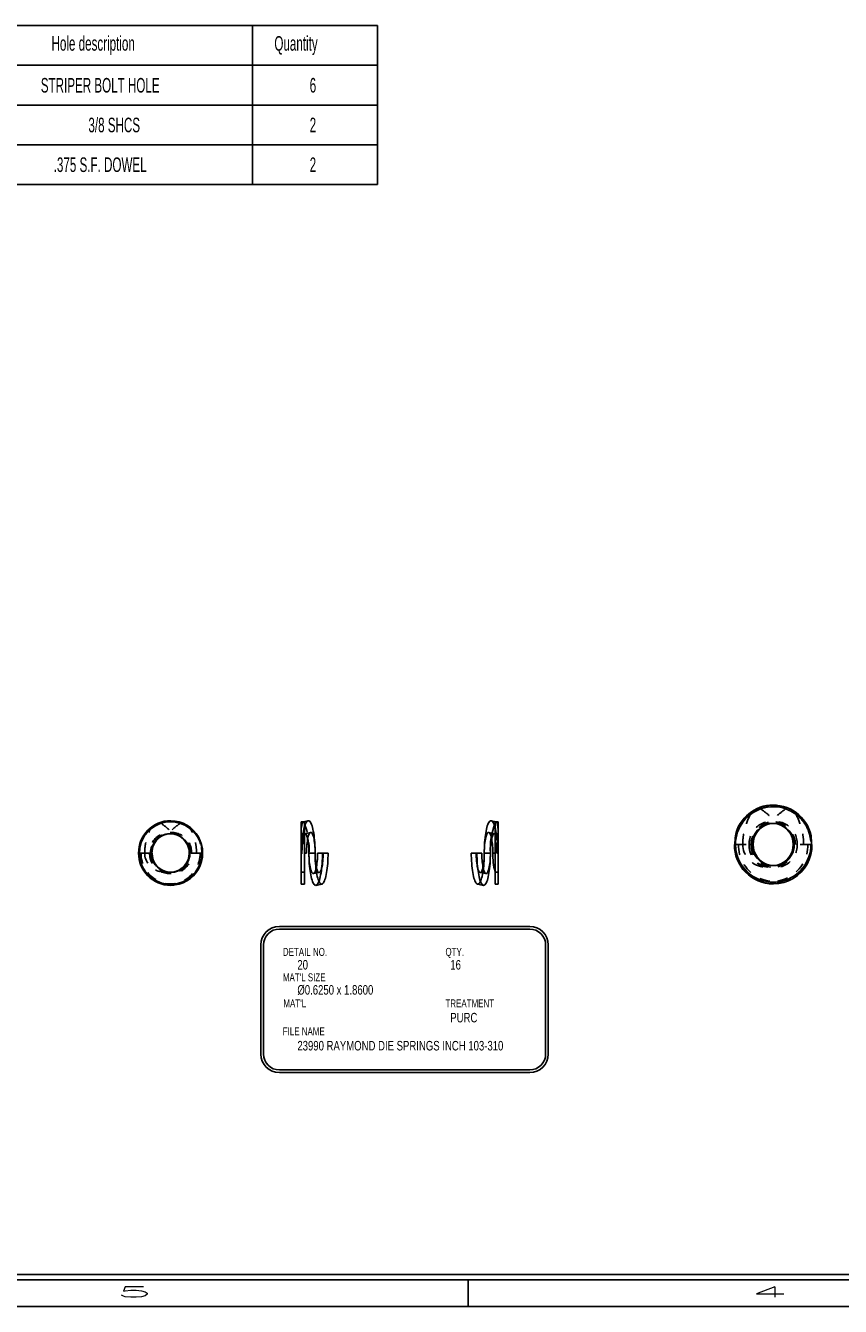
# Model space of a CAD drawing. Header units: inches. Extents: x 220 to 877, y 4 to 174.
# Tile 394 of 656: x 457 to 464, y 88 to 100. Entities that reach past the tile are written whole.
import ezdxf

# ---------------------------------------------------------------- set-up
doc = ezdxf.new("R2010")
doc.units = ezdxf.units.IN
doc.header["$LTSCALE"] = 0.5
doc.header["$MEASUREMENT"] = 0
doc.linetypes.add('HIDDEN', pattern=[0.225, 0.15, -0.075])
for name, color, linetype in [('SID-M-D', 42, 'Continuous'), ('SID-M-H', 4, 'HIDDEN'), ('SID-M-S', 105, 'Continuous')]:
    doc.layers.add(name, color=color, linetype=linetype)
doc.styles.add('R', font='ROMAND.SHX')
doc.styles.add('SLDTEXTSTYLE0', font='TXT', dxfattribs={"width": 0.595745})

# ---------------------------------------------------------------- blocks, each defined once
blk = doc.blocks.new('*U9')
at = {"layer": 'SID-M-S'}
for p, q in [((-34, -0.25), (0, -0.25)), ((-34, -0.3), (0, -0.3)), ((-23, -0.3), (-23, -0.55)), ((-34, -0.55), (0, -0.55))]:
    blk.add_line(p, q, dxfattribs=at)
at = {"layer": 'SID-M-D', "style": 'R', "width": 4}
for s, p in [('5', (-26.327, -0.464)), ('4', (-20.327, -0.464))]:
    blk.add_text(s, height=0.1, dxfattribs=at).set_placement(p)

msp = doc.modelspace()

# ---------------------------------------------------------------- linework, layer by layer
at = {"layer": 'SID-M-D', "color": 0}
for p, q in [((452.51416, 99.84614), (459.99447, 99.84614)), ((458.81337, 99.84614), (458.81337, 98.34614)), ((459.99447, 99.84614), (459.99447, 98.34614)), ((452.51416, 99.47114), (459.99447, 99.47114)), ((452.51416, 99.09614), (459.99447, 99.09614)), ((452.51416, 98.72114), (459.99447, 98.72114)), ((452.51416, 98.34614), (459.99447, 98.34614))]:
    msp.add_line(p, q, dxfattribs=at)
at = {"layer": 'SID-M-D'}
for p, q in [((459.06674, 91.33959), (461.43273, 91.33959)), ((459.06674, 91.31459), (461.43273, 91.31459)), ((458.89174, 91.16459), (458.89174, 90.13406)), ((458.91674, 91.16459), (458.91674, 90.13406)), ((461.58273, 91.16459), (461.58273, 90.13406)), ((461.60773, 91.16459), (461.60773, 90.13406)), ((459.06674, 89.98406), (461.43273, 89.98406)), ((459.06674, 89.95906), (461.43273, 89.95906))]:
    msp.add_line(p, q, dxfattribs=at)
for centre, radius, start, end in [((459.06674, 91.16459), 0.175, 90, 180), ((459.06674, 91.16459), 0.15, 90, 180), ((461.43273, 91.16459), 0.175, 0, 90), ((461.43273, 91.16459), 0.15, 0, 90), ((459.06674, 90.13406), 0.175, 180, 270), ((459.06674, 90.13406), 0.15, 180, 270), ((461.43273, 90.13406), 0.15, 270, 0), ((461.43273, 90.13406), 0.175, 270, 0)]:
    msp.add_arc(centre, radius, start, end, dxfattribs=at)
at = {"layer": 'SID-M-H'}
for p, q in [((459.2928, 92.32811), (459.29243, 92.32811)), ((461.07145, 92.33725), (461.06909, 92.33798)), ((461.07668, 92.33413), (461.07145, 92.33725)), ((461.08183, 92.32895), (461.07668, 92.33413)), ((461.08687, 92.32174), (461.08183, 92.32895)), ((461.09178, 92.31257), (461.08687, 92.32174)), ((461.09651, 92.30148), (461.09178, 92.31257)), ((461.10103, 92.28855), (461.09651, 92.30148)), ((461.10531, 92.27388), (461.10103, 92.28855)), ((461.11469, 92.32803), (461.11432, 92.32811)), ((458.23239, 92.2558), (458.221, 92.26519)), ((459.30246, 92.21502), (459.27338, 92.21502)), ((459.30246, 92.21363), (459.30653, 92.21543)), ((459.36177, 92.22748), (459.30625, 92.21537)), ((459.30653, 92.21543), (459.31061, 92.21512)), ((459.31061, 92.21512), (459.31466, 92.21273)), ((459.31466, 92.21273), (459.31864, 92.20826)), ((459.31864, 92.20826), (459.3225, 92.20178)), ((459.3225, 92.20178), (459.32618, 92.19335)), ((459.32618, 92.19335), (459.32966, 92.18308)), ((459.32966, 92.18308), (459.33289, 92.17108)), ((459.33289, 92.17108), (459.33401, 92.16626)), ((461.01294, 92.1632), (461.01027, 92.14735)), ((461.01595, 92.17763), (461.01294, 92.1632)), ((461.01926, 92.19047), (461.01595, 92.17763)), ((461.02282, 92.20158), (461.01926, 92.19047)), ((461.02661, 92.21084), (461.02282, 92.20158)), ((461.03058, 92.21815), (461.02661, 92.21084)), ((461.03469, 92.22343), (461.03058, 92.21815)), ((461.03889, 92.22662), (461.03469, 92.22343)), ((461.04314, 92.22769), (461.03889, 92.22662)), ((461.04738, 92.22662), (461.04314, 92.22769)), ((461.1005, 92.21537), (461.04498, 92.22748)), ((461.05158, 92.22343), (461.04738, 92.22662)), ((461.05569, 92.21815), (461.05158, 92.22343)), ((461.05966, 92.21084), (461.05569, 92.21815)), ((461.06345, 92.20158), (461.05966, 92.21084)), ((461.06702, 92.19047), (461.06345, 92.20158)), ((461.07032, 92.17763), (461.06702, 92.19047)), ((461.07274, 92.16626), (461.07032, 92.17763)), ((461.13338, 92.21502), (461.10429, 92.21502)), ((461.10933, 92.25756), (461.10531, 92.27388)), ((461.11305, 92.23971), (461.10933, 92.25756)), ((461.11645, 92.22044), (461.11305, 92.23971)), ((461.11951, 92.19989), (461.11645, 92.22044)), ((461.12221, 92.1782), (461.11951, 92.19989)), ((461.12452, 92.15552), (461.12221, 92.1782)), ((461.00273, 92.05317), (461.00251, 92.0328)), ((461.0034, 92.07332), (461.00273, 92.05317)), ((461.0045, 92.09302), (461.0034, 92.07332)), ((461.00602, 92.11207), (461.0045, 92.09302)), ((461.00795, 92.13024), (461.00602, 92.11207)), ((461.01027, 92.14735), (461.00795, 92.13024)), ((461.12643, 92.132), (461.12452, 92.15552)), ((461.12793, 92.1078), (461.12643, 92.132)), ((461.12901, 92.08308), (461.12793, 92.1078)), ((461.12966, 92.05803), (461.12901, 92.08308)), ((461.12988, 92.0328), (461.12966, 92.05803)), ((463.37647, 92.11354), (463.53397, 92.11354)), ((464.08897, 92.11354), (463.93147, 92.11354)), ((464.08897, 92.11354), (464.08894, 92.1185)), ((457.74348, 92.0328), (457.85657, 92.0328)), ((458.3341, 92.0328), (458.221, 92.0328)), ((458.3341, 92.0328), (458.33408, 92.03594)), ((459.28543, 92.0328), (459.27997, 92.0328)), ((459.34608, 92.0328), (459.40424, 92.0328)), ((459.40446, 92.00792), (459.40424, 92.0328)), ((459.40512, 91.98322), (459.40446, 92.00792)), ((459.40622, 91.95888), (459.40512, 91.98322)), ((459.40774, 91.93507), (459.40622, 91.95888)), ((459.40967, 91.91196), (459.40774, 91.93507)), ((459.47268, 91.9222), (459.47, 91.90712)), ((459.47499, 91.93858), (459.47268, 91.9222)), ((459.47692, 91.95606), (459.47499, 91.93858)), ((459.47845, 91.97445), (459.47692, 91.95606)), ((459.47955, 91.99351), (459.47845, 91.97445)), ((459.48022, 92.01304), (459.47955, 91.99351)), ((459.48044, 92.0328), (459.48022, 92.01304)), ((460.9333, 92.0328), (460.93352, 92.00757)), ((460.93352, 92.00757), (460.93417, 91.98252)), ((460.93417, 91.98252), (460.93525, 91.95781)), ((460.93525, 91.95781), (460.93675, 91.93361)), ((460.93675, 91.93361), (460.93866, 91.91009)), ((461.06067, 92.0328), (461.00251, 92.0328)), ((461.05024, 91.9024), (461.05291, 91.91825)), ((461.05291, 91.91825), (461.05523, 91.93536)), ((461.05523, 91.93536), (461.05716, 91.95354)), ((461.05716, 91.95354), (461.05868, 91.97258)), ((461.05868, 91.97258), (461.05978, 91.99228)), ((461.05978, 91.99228), (461.06045, 92.01243)), ((461.06045, 92.01243), (461.06067, 92.0328)), ((461.08376, 92.0328), (461.10429, 92.0328)), ((461.13338, 92.0328), (461.12132, 92.0328)), ((459.27338, 91.85059), (459.30246, 91.85059)), ((459.38855, 91.83812), (459.44408, 91.85023)), ((459.41201, 91.88973), (459.40967, 91.91196)), ((459.41473, 91.86852), (459.41201, 91.88973)), ((459.41782, 91.8485), (459.41473, 91.86852)), ((459.41768, 91.89351), (459.41631, 91.89935)), ((459.42096, 91.88154), (459.41768, 91.89351)), ((459.42125, 91.82981), (459.41782, 91.8485)), ((459.4245, 91.87133), (459.42096, 91.88154)), ((459.425, 91.81258), (459.42125, 91.82981)), ((459.42824, 91.86302), (459.4245, 91.87133)), ((459.42904, 91.79693), (459.425, 91.81258)), ((459.43215, 91.85671), (459.42824, 91.86302)), ((459.43618, 91.85245), (459.43215, 91.85671)), ((459.44028, 91.85031), (459.43618, 91.85245)), ((459.44441, 91.85031), (459.44028, 91.85031)), ((459.44851, 91.85245), (459.44441, 91.85031)), ((459.45254, 91.85671), (459.44851, 91.85245)), ((459.45645, 91.86302), (459.45254, 91.85671)), ((459.46019, 91.87133), (459.45645, 91.86302)), ((459.46373, 91.88154), (459.46019, 91.87133)), ((459.46701, 91.89351), (459.46373, 91.88154)), ((459.47, 91.90712), (459.46701, 91.89351)), ((460.93866, 91.91009), (460.94097, 91.8874)), ((460.94097, 91.8874), (460.94367, 91.86571)), ((460.94367, 91.86571), (460.94673, 91.84516)), ((460.94673, 91.84516), (460.95013, 91.8259)), ((460.95013, 91.8259), (460.95385, 91.80804)), ((460.95385, 91.80804), (460.95787, 91.79172)), ((460.96268, 91.85023), (461.0182, 91.83812)), ((460.99044, 91.89935), (460.99286, 91.88798)), ((460.99286, 91.88798), (460.99616, 91.87514)), ((460.99616, 91.87514), (460.99973, 91.86403)), ((460.99973, 91.86403), (461.00352, 91.85477)), ((461.00352, 91.85477), (461.00749, 91.84746)), ((461.00749, 91.84746), (461.0116, 91.84218)), ((461.0116, 91.84218), (461.0158, 91.83899)), ((461.0158, 91.83899), (461.02004, 91.83792)), ((461.02004, 91.83792), (461.02429, 91.83899)), ((461.02429, 91.83899), (461.02849, 91.84218)), ((461.02849, 91.84218), (461.0326, 91.84746)), ((461.0326, 91.84746), (461.03657, 91.85477)), ((461.03657, 91.85477), (461.04036, 91.86403)), ((461.04036, 91.86403), (461.04392, 91.87514)), ((461.04392, 91.87514), (461.04723, 91.88798)), ((461.04723, 91.88798), (461.05024, 91.9024)), ((461.10429, 91.85059), (461.13338, 91.85059)), ((459.43334, 91.78299), (459.42904, 91.79693)), ((459.43787, 91.77085), (459.43334, 91.78299)), ((459.4426, 91.76059), (459.43787, 91.77085)), ((459.44749, 91.75229), (459.4426, 91.76059)), ((459.45252, 91.74602), (459.44749, 91.75229)), ((459.45764, 91.74181), (459.45252, 91.74602)), ((459.46281, 91.7397), (459.45764, 91.74181)), ((459.468, 91.7397), (459.46281, 91.7397)), ((459.46818, 91.73974), (459.468, 91.7397)), ((460.95787, 91.79172), (460.96215, 91.77705)), ((460.96215, 91.77705), (460.96667, 91.76413)), ((460.96667, 91.76413), (460.9714, 91.75304)), ((460.9714, 91.75304), (460.97631, 91.74386)), ((460.97631, 91.74386), (460.98135, 91.73666)), ((460.98135, 91.73666), (460.9865, 91.73147)), ((460.9865, 91.73147), (460.99173, 91.72835)), ((460.99173, 91.72835), (460.99409, 91.72762))]:
    msp.add_line(p, q, dxfattribs=at)
for centre, radius, start, end in [((463.72378, 92.12276), 0.36358, 12.918132, 88.591092), ((463.74136, 92.1219), 0.34554, 23.935889, 71.480417), ((463.73272, 92.11354), 0.35625, 46.921584, 56.089671), ((458.03304, 92.03838), 0.29995, 15.607466, 88.902253), ((458.04563, 92.04098), 0.28545, 47.953721, 72.92641), ((458.682, 92.07364), 0.66534, 356.481156, 21.164171), ((463.71819, 92.11887), 0.21335, 358.566952, 181.433048), ((463.74725, 92.11887), 0.21335, 358.566952, 181.433048), ((463.72952, 92.11744), 0.19559, 77.507098, 181.145024), ((463.73272, 92.11354), 0.19875, 78.652122, 19.267908), ((463.73592, 92.11744), 0.19559, 358.854976, 102.492902), ((458.0304, 92.0361), 0.19063, 359.007886, 180.992114), ((458.04717, 92.0361), 0.19063, 359.007886, 180.992114), ((458.03669, 92.03518), 0.18013, 82.171105, 180.755124), ((458.03879, 92.0328), 0.18221, 82.926229, 32.80047), ((458.04088, 92.03518), 0.18013, 359.244876, 97.828895), ((459.45527, 92.11481), 0.18198, 147.111336, 181.747173), ((460.95148, 92.11481), 0.18198, 358.252827, 32.888664), ((463.71819, 92.10496), 0.34182, 178.561745, 1.438255), ((463.74725, 92.10496), 0.34182, 178.561745, 1.438255), ((463.71819, 92.1082), 0.21335, 178.566952, 1.433048), ((463.74485, 92.11209), 0.23995, 179.654828, 242.308012), ((463.74725, 92.1082), 0.21335, 178.566952, 1.433048), ((463.72945, 92.10954), 0.19552, 178.829734, 282.518144), ((463.73599, 92.10954), 0.19552, 257.481856, 1.170266), ((463.72181, 92.10788), 0.3672, 271.702729, 0.882279), ((458.0304, 92.02774), 0.28697, 178.988917, 1.011083), ((458.04717, 92.02774), 0.28697, 178.988917, 1.011083), ((458.0304, 92.0295), 0.19063, 179.007886, 0.992114), ((458.04571, 92.032), 0.20591, 179.776233, 237.844616), ((458.04717, 92.0295), 0.19063, 179.007886, 0.992114), ((458.03667, 92.03041), 0.18011, 179.237407, 277.836364), ((458.0409, 92.03041), 0.18011, 262.163636, 0.762593), ((458.03167, 92.02969), 0.30245, 271.348924, 0.589438)]:
    msp.add_arc(centre, radius, start, end, dxfattribs=at)
for centre, major_axis, ratio, start_param, end_param in [((463.72723, 92.11354), (-0.36175, 0), 0.96683405, 5.275983, 6.04846151), ((459.2928, 92.0328), (0, 0.29531), 0.10657726, 5.97115789, 6.3064329), ((461.11396, 92.0328), (0, 0.29531), 0.10657726, 5.61822719, 6.28318531), ((463.72715, 92.11354), (-0.20432, 0), 0.96683405, 4.87727387, 6.28318531), ((463.73829, 92.11354), (0.20432, 0), 0.96683405, 0, 1.40591144), ((458.03609, 92.0328), (-0.298, 0), 0.9770185, 5.3589201, 6.28318531), ((458.03498, 92.0328), (-0.18602, 0), 0.9770185, 4.81274585, 6.28318531), ((458.04259, 92.0328), (0.18602, 0), 0.9770185, 0, 1.47043946), ((459.30485, 92.0328), (0, 0.18221), 0.10657726, 0.1234606, 1.57079633), ((461.1019, 92.0328), (0, 0.18221), 0.10657726, 4.71238898, 6.15972471), ((463.67892, 92.11354), (-0.23405, 0), 0.93180094, 0, 1.37478194), ((463.81186, 92.11354), (0.28903, 0), 0.94105178, 3.14159265, 4.0466314), ((457.98817, 92.0328), (-0.19435, 0), 0.93530705, 0, 1.29965273), ((458.08106, 92.0328), (0.23209, 0), 0.96614314, 3.14159265, 4.03791125)]:
    msp.add_ellipse(centre, major_axis=major_axis, ratio=ratio, start_param=start_param, end_param=end_param, dxfattribs=at)
for points, knots in [([(463.61433, 92.44954), (463.64311, 92.42917), (463.67112, 92.40752), (463.72438, 92.36071), (463.7494, 92.33578), (463.77183, 92.3084)], [0, 0, 0, 0, 0.5, 0.5, 1, 1, 1, 1]), ([(463.85111, 92.44954), (463.82234, 92.42917), (463.79432, 92.40752), (463.74106, 92.36071), (463.71604, 92.33578), (463.69361, 92.3084)], [0, 0, 0, 0, 0.5, 0.5, 1, 1, 1, 1]), ([(457.94813, 92.31385), (457.96846, 92.29905), (457.98826, 92.28348), (458.02635, 92.25018), (458.04453, 92.23252), (458.06122, 92.21363)], [0, 0, 0, 0, 0.5, 0.5, 1, 1, 1, 1]), ([(458.12944, 92.31385), (458.10911, 92.29905), (458.08931, 92.28348), (458.05122, 92.25018), (458.03304, 92.23252), (458.01635, 92.21363)], [0, 0, 0, 0, 0.5, 0.5, 1, 1, 1, 1]), ([(459.30246, 92.31385), (459.30246, 92.30515), (459.30246, 92.28773), (459.30246, 92.2685), (459.30246, 92.25889)], [0, 0, 0, 0, 0.49988008, 1, 1, 1, 1]), ([(463.44488, 92.11354), (463.44488, 92.13806), (463.4465, 92.16254), (463.45297, 92.21143), (463.45786, 92.23593), (463.47672, 92.30751), (463.49489, 92.35324), (463.51748, 92.39741)], [0, 0, 0, 0, 0.25, 0.25, 0.5, 0.5, 1, 1, 1, 1]), ([(463.94797, 92.39741), (463.96968, 92.38095), (463.98918, 92.36229), (464.02386, 92.32063), (464.0391, 92.29736), (464.0635, 92.2486), (464.07293, 92.22284), (464.08575, 92.16881), (464.08897, 92.14138), (464.08897, 92.11354)], [0, 0, 0, 0, 0.25, 0.25, 0.5, 0.5, 0.75, 0.75, 1, 1, 1, 1]), ([(464.02057, 92.11354), (464.02057, 92.13806), (464.01894, 92.16254), (464.01247, 92.21143), (464.00758, 92.23593), (463.98872, 92.30751), (463.97056, 92.35324), (463.94797, 92.39741)], [0, 0, 0, 0, 0.25, 0.25, 0.5, 0.5, 1, 1, 1, 1]), ([(457.79382, 92.0328), (457.79382, 92.05205), (457.79499, 92.07126), (457.79962, 92.10961), (457.80311, 92.12886), (457.81674, 92.18547), (457.82991, 92.22174), (457.84637, 92.25682)], [0, 0, 0, 0, 0.25, 0.25, 0.5, 0.5, 1, 1, 1, 1]), ([(458.2312, 92.25682), (458.24727, 92.24302), (458.26162, 92.22772), (458.28064, 92.20259), (458.28655, 92.19384), (458.2975, 92.17559), (458.30248, 92.16616), (458.31577, 92.13737), (458.32253, 92.11737), (458.32944, 92.0861), (458.33119, 92.07548), (458.33351, 92.05423), (458.3341, 92.04354), (458.3341, 92.0328)], [0, 0, 0, 0, 0.25, 0.25, 0.375, 0.375, 0.5, 0.5, 0.75, 0.75, 0.875, 0.875, 1, 1, 1, 1]), ([(458.28375, 92.0328), (458.28375, 92.05205), (458.28258, 92.07126), (458.27795, 92.10961), (458.27446, 92.12886), (458.26083, 92.18547), (458.24766, 92.22174), (458.2312, 92.25682)], [0, 0, 0, 0, 0.25, 0.25, 0.5, 0.5, 1, 1, 1, 1]), ([(459.30246, 92.21363), (459.29956, 92.21199), (459.29675, 92.20894), (459.29126, 92.20013), (459.28856, 92.19427), (459.28355, 92.18021), (459.28122, 92.17201), (459.27801, 92.15791), (459.27698, 92.1529), (459.27508, 92.14252), (459.27419, 92.13712), (459.27338, 92.13151)], [0, 0, 0, 0, 0.25, 0.25, 0.5, 0.5, 0.75, 0.75, 0.875, 0.875, 1, 1, 1, 1]), ([(461.10429, 92.25682), (461.10778, 92.24302), (461.1109, 92.22772), (461.11505, 92.20259), (461.11634, 92.19384), (461.11874, 92.17559), (461.11983, 92.16616), (461.12275, 92.13737), (461.12423, 92.11737), (461.12576, 92.0861), (461.12614, 92.07548), (461.12665, 92.05423), (461.12678, 92.04354), (461.12678, 92.0328)], [0, 0, 0, 0, 0.25, 0.25, 0.375, 0.375, 0.5, 0.5, 0.75, 0.75, 0.875, 0.875, 1, 1, 1, 1]), ([(461.10429, 92.21363), (461.10719, 92.21199), (461.11001, 92.20894), (461.11549, 92.20013), (461.11819, 92.19427), (461.1232, 92.18021), (461.12553, 92.17201), (461.12875, 92.15791), (461.12977, 92.1529), (461.13167, 92.14252), (461.13256, 92.13712), (461.13338, 92.13151)], [0, 0, 0, 0, 0.25, 0.25, 0.5, 0.5, 0.75, 0.75, 0.875, 0.875, 1, 1, 1, 1])]:
    msp.add_open_spline(points, degree=3, knots=knots, dxfattribs=at)
for points in [[(463.53968, 92.11354), (463.53968, 92.13559), (463.54152, 92.15744), (463.5451, 92.17912)], [(457.87991, 92.10926), (457.88158, 92.11671), (457.8835, 92.12416), (457.88562, 92.13151)]]:
    msp.add_open_spline(points, degree=3, dxfattribs=at)
at = {"layer": 'SID-M-S'}
for p, q in [((459.29243, 92.32811), (459.27338, 92.32811)), ((459.27338, 91.73749), (459.27338, 92.32811)), ((459.33766, 92.33798), (459.29206, 92.32803)), ((459.30144, 92.27388), (459.30572, 92.28855)), ((459.30572, 92.28855), (459.31025, 92.30148)), ((459.31025, 92.30148), (459.31498, 92.31257)), ((459.31498, 92.31257), (459.31988, 92.32174)), ((459.31988, 92.32174), (459.32492, 92.32895)), ((459.32492, 92.32895), (459.33008, 92.33413)), ((459.33008, 92.33413), (459.3353, 92.33725)), ((459.3353, 92.33725), (459.34056, 92.3383)), ((459.34056, 92.3383), (459.34582, 92.33725)), ((459.34582, 92.33725), (459.35104, 92.33413)), ((459.35104, 92.33413), (459.35619, 92.32895)), ((459.35619, 92.32895), (459.36124, 92.32174)), ((459.36124, 92.32174), (459.36614, 92.31257)), ((459.36614, 92.31257), (459.37087, 92.30148)), ((459.37087, 92.30148), (459.37539, 92.28855)), ((459.37539, 92.28855), (459.37968, 92.27388)), ((461.03136, 92.28855), (461.02708, 92.27388)), ((461.03588, 92.30148), (461.03136, 92.28855)), ((461.04061, 92.31257), (461.03588, 92.30148)), ((461.04552, 92.32174), (461.04061, 92.31257)), ((461.05056, 92.32895), (461.04552, 92.32174)), ((461.05571, 92.33413), (461.05056, 92.32895)), ((461.06094, 92.33725), (461.05571, 92.33413)), ((461.06619, 92.3383), (461.06094, 92.33725)), ((461.06909, 92.33798), (461.06619, 92.3383)), ((461.11432, 92.32811), (461.06909, 92.33798)), ((461.10429, 91.73749), (461.10429, 92.31385)), ((461.13338, 92.32811), (461.11396, 92.32811)), ((461.13338, 91.73749), (461.13338, 92.32811)), ((459.28224, 92.15552), (459.28455, 92.1782)), ((459.28455, 92.1782), (459.28724, 92.19989)), ((459.28724, 92.19989), (459.2903, 92.22044)), ((459.2903, 92.22044), (459.2937, 92.23971)), ((459.2937, 92.23971), (459.29742, 92.25756)), ((459.29742, 92.25756), (459.30144, 92.27388)), ((459.30246, 91.73749), (459.30246, 92.25682)), ((459.33075, 92.14735), (459.33342, 92.1632)), ((459.33342, 92.1632), (459.33643, 92.17763)), ((459.33643, 92.17763), (459.33974, 92.19047)), ((459.33974, 92.19047), (459.3433, 92.20158)), ((459.3433, 92.20158), (459.34709, 92.21084)), ((459.34709, 92.21084), (459.35106, 92.21815)), ((459.35106, 92.21815), (459.35517, 92.22343)), ((459.35517, 92.22343), (459.35937, 92.22662)), ((459.35937, 92.22662), (459.36362, 92.22769)), ((459.36362, 92.22769), (459.36786, 92.22662)), ((459.36786, 92.22662), (459.37206, 92.22343)), ((459.37206, 92.22343), (459.37617, 92.21815)), ((459.37617, 92.21815), (459.38014, 92.21084)), ((459.37968, 92.27388), (459.38369, 92.25756)), ((459.38014, 92.21084), (459.38393, 92.20158)), ((459.38369, 92.25756), (459.38741, 92.23971)), ((459.38393, 92.20158), (459.3875, 92.19047)), ((459.38741, 92.23971), (459.39082, 92.22044)), ((459.3875, 92.19047), (459.3908, 92.17763)), ((459.3908, 92.17763), (459.39381, 92.1632)), ((459.39082, 92.22044), (459.39387, 92.19989)), ((459.39381, 92.1632), (459.39649, 92.14735)), ((459.39387, 92.19989), (459.39657, 92.1782)), ((459.39657, 92.1782), (459.39888, 92.15552)), ((461.01018, 92.1782), (461.00787, 92.15552)), ((461.01288, 92.19989), (461.01018, 92.1782)), ((461.01594, 92.22044), (461.01288, 92.19989)), ((461.01934, 92.23971), (461.01594, 92.22044)), ((461.02306, 92.25756), (461.01934, 92.23971)), ((461.02708, 92.27388), (461.02306, 92.25756)), ((461.07386, 92.17108), (461.07092, 92.15749)), ((461.07709, 92.18308), (461.07386, 92.17108)), ((461.08057, 92.19335), (461.07709, 92.18308)), ((461.08426, 92.20178), (461.08057, 92.19335)), ((461.08811, 92.20826), (461.08426, 92.20178)), ((461.09209, 92.21273), (461.08811, 92.20826)), ((461.09614, 92.21512), (461.09209, 92.21273)), ((461.10023, 92.21543), (461.09614, 92.21512)), ((461.10429, 92.21363), (461.10023, 92.21543)), ((459.27687, 92.0328), (459.27709, 92.05803)), ((459.27709, 92.05803), (459.27774, 92.08308)), ((459.27774, 92.08308), (459.27882, 92.1078)), ((459.27882, 92.1078), (459.28032, 92.132)), ((459.28032, 92.132), (459.28224, 92.15552)), ((459.32299, 92.0328), (459.32321, 92.05317)), ((459.32321, 92.05317), (459.32388, 92.07332)), ((459.32388, 92.07332), (459.32498, 92.09302)), ((459.32498, 92.09302), (459.3265, 92.11207)), ((459.3265, 92.11207), (459.32843, 92.13024)), ((459.32843, 92.13024), (459.33075, 92.14735)), ((459.39649, 92.14735), (459.3988, 92.13024)), ((459.3988, 92.13024), (459.40073, 92.11207)), ((459.39888, 92.15552), (459.40079, 92.132)), ((459.40073, 92.11207), (459.40226, 92.09302)), ((459.40079, 92.132), (459.4023, 92.1078)), ((459.40226, 92.09302), (459.40336, 92.07332)), ((459.4023, 92.1078), (459.40338, 92.08308)), ((459.40336, 92.07332), (459.40402, 92.05317)), ((459.40338, 92.08308), (459.40403, 92.05803)), ((459.40402, 92.05317), (459.40424, 92.0328)), ((459.40403, 92.05803), (459.40424, 92.0328)), ((461.00273, 92.05803), (461.00251, 92.0328)), ((461.00338, 92.08308), (461.00273, 92.05803)), ((461.00446, 92.1078), (461.00338, 92.08308)), ((461.00596, 92.132), (461.00446, 92.1078)), ((461.00787, 92.15552), (461.00596, 92.132)), ((461.06089, 92.05237), (461.06067, 92.0328)), ((461.06155, 92.07171), (461.06089, 92.05237)), ((461.06263, 92.0906), (461.06155, 92.07171)), ((461.06413, 92.10883), (461.06263, 92.0906)), ((461.06602, 92.12619), (461.06413, 92.10883)), ((461.06829, 92.14247), (461.06602, 92.12619)), ((461.07092, 92.15749), (461.06829, 92.14247)), ((463.37647, 92.11354), (463.3667, 92.11354)), ((463.54375, 92.11354), (463.53397, 92.11354)), ((463.9217, 92.11354), (463.93147, 92.11354)), ((464.09875, 92.11354), (464.08897, 92.11354)), ((457.74348, 92.0328), (457.73653, 92.0328)), ((457.86352, 92.0328), (457.85657, 92.0328)), ((458.221, 92.0328), (458.21562, 92.0328)), ((458.34104, 92.0328), (458.3341, 92.0328)), ((459.27338, 92.0328), (459.27997, 92.0328)), ((459.30246, 92.0328), (459.32299, 92.0328)), ((459.40424, 92.0328), (459.34608, 92.0328)), ((459.3463, 92.00757), (459.34608, 92.0328)), ((459.3463, 92.01243), (459.34608, 92.0328)), ((459.34697, 91.99228), (459.3463, 92.01243)), ((459.34695, 91.98252), (459.3463, 92.00757)), ((459.34803, 91.95781), (459.34695, 91.98252)), ((459.34807, 91.97258), (459.34697, 91.99228)), ((459.34953, 91.93361), (459.34803, 91.95781)), ((459.34959, 91.95354), (459.34807, 91.97258)), ((459.35145, 91.91009), (459.34953, 91.93361)), ((459.35152, 91.93536), (459.34959, 91.95354)), ((459.35384, 91.91825), (459.35152, 91.93536)), ((459.35652, 91.9024), (459.35384, 91.91825)), ((459.41958, 91.91825), (459.4169, 91.9024)), ((459.42189, 91.93536), (459.41958, 91.91825)), ((459.42382, 91.95354), (459.42189, 91.93536)), ((459.42535, 91.97258), (459.42382, 91.95354)), ((459.42645, 91.99228), (459.42535, 91.97258)), ((459.42711, 92.01243), (459.42645, 91.99228)), ((459.42734, 92.0328), (459.42711, 92.01243)), ((459.52656, 92.0328), (459.42734, 92.0328)), ((459.47, 91.93361), (459.46809, 91.91009)), ((459.47151, 91.95781), (459.47, 91.93361)), ((459.47259, 91.98252), (459.47151, 91.95781)), ((459.47324, 92.00757), (459.47259, 91.98252)), ((459.47345, 92.0328), (459.47324, 92.00757)), ((459.52307, 91.93507), (459.52113, 91.91196)), ((459.52459, 91.95888), (459.52307, 91.93507)), ((459.52568, 91.98322), (459.52459, 91.95888)), ((459.52634, 92.00792), (459.52568, 91.98322)), ((459.52656, 92.0328), (459.52634, 92.00792)), ((460.97942, 92.0328), (460.88019, 92.0328)), ((460.88019, 92.0328), (460.88041, 92.00792)), ((460.88041, 92.00792), (460.88107, 91.98322)), ((460.88107, 91.98322), (460.88216, 91.95888)), ((460.88216, 91.95888), (460.88368, 91.93507)), ((460.88368, 91.93507), (460.88562, 91.91196)), ((460.92631, 92.0328), (460.92653, 92.01304)), ((460.92653, 92.01304), (460.9272, 91.99351)), ((460.9272, 91.99351), (460.9283, 91.97445)), ((460.9283, 91.97445), (460.92983, 91.95606)), ((460.92983, 91.95606), (460.93176, 91.93858)), ((460.93176, 91.93858), (460.93408, 91.9222)), ((460.93408, 91.9222), (460.93675, 91.90712)), ((460.99207, 91.90712), (460.99474, 91.9222)), ((460.99474, 91.9222), (460.99705, 91.93858)), ((460.99705, 91.93858), (460.99899, 91.95606)), ((460.99708, 91.91196), (460.99901, 91.93507)), ((460.99899, 91.95606), (461.00051, 91.97445)), ((460.99901, 91.93507), (461.00053, 91.95888)), ((461.00051, 91.97445), (461.00162, 91.99351)), ((461.00053, 91.95888), (461.00163, 91.98322)), ((461.00162, 91.99351), (461.00228, 92.01304)), ((461.00163, 91.98322), (461.00229, 92.00792)), ((461.00228, 92.01304), (461.00251, 92.0328)), ((461.00229, 92.00792), (461.00251, 92.0328)), ((461.00251, 92.0328), (461.06067, 92.0328)), ((461.05531, 91.91009), (461.05722, 91.93361)), ((461.05722, 91.93361), (461.05872, 91.95781)), ((461.05872, 91.95781), (461.0598, 91.98252)), ((461.0598, 91.98252), (461.06045, 92.00757)), ((461.06045, 92.00757), (461.06067, 92.0328)), ((461.08376, 92.0328), (461.10429, 92.0328)), ((459.35376, 91.8874), (459.35145, 91.91009)), ((459.35645, 91.86571), (459.35376, 91.8874)), ((459.35951, 91.84516), (459.35645, 91.86571)), ((459.35952, 91.88798), (459.35652, 91.9024)), ((459.36291, 91.8259), (459.35951, 91.84516)), ((459.36283, 91.87514), (459.35952, 91.88798)), ((459.36639, 91.86403), (459.36283, 91.87514)), ((459.36663, 91.80804), (459.36291, 91.8259)), ((459.37018, 91.85477), (459.36639, 91.86403)), ((459.37065, 91.79172), (459.36663, 91.80804)), ((459.37415, 91.84746), (459.37018, 91.85477)), ((459.37826, 91.84218), (459.37415, 91.84746)), ((459.38246, 91.83899), (459.37826, 91.84218)), ((459.38671, 91.83792), (459.38246, 91.83899)), ((459.39096, 91.83899), (459.38671, 91.83792)), ((459.39516, 91.84218), (459.39096, 91.83899)), ((459.39926, 91.84746), (459.39516, 91.84218)), ((459.40323, 91.85477), (459.39926, 91.84746)), ((459.40702, 91.86403), (459.40323, 91.85477)), ((459.41059, 91.87514), (459.40702, 91.86403)), ((459.41389, 91.88798), (459.41059, 91.87514)), ((459.4169, 91.9024), (459.41389, 91.88798)), ((459.4529, 91.80804), (459.44888, 91.79172)), ((459.45662, 91.8259), (459.4529, 91.80804)), ((459.46003, 91.84516), (459.45662, 91.8259)), ((459.46308, 91.86571), (459.46003, 91.84516)), ((459.46578, 91.8874), (459.46308, 91.86571)), ((459.46809, 91.91009), (459.46578, 91.8874)), ((459.50581, 91.81258), (459.50177, 91.79693)), ((459.50956, 91.82981), (459.50581, 91.81258)), ((459.51299, 91.8485), (459.50956, 91.82981)), ((459.51607, 91.86852), (459.51299, 91.8485)), ((459.5188, 91.88973), (459.51607, 91.86852)), ((459.52113, 91.91196), (459.5188, 91.88973)), ((460.88562, 91.91196), (460.88796, 91.88973)), ((460.88796, 91.88973), (460.89068, 91.86852)), ((460.89068, 91.86852), (460.89377, 91.8485)), ((460.89377, 91.8485), (460.8972, 91.82981)), ((460.8972, 91.82981), (460.90094, 91.81258)), ((460.90094, 91.81258), (460.90498, 91.79693)), ((460.93675, 91.90712), (460.93974, 91.89351)), ((460.93974, 91.89351), (460.94303, 91.88154)), ((460.94303, 91.88154), (460.94656, 91.87133)), ((460.94656, 91.87133), (460.95031, 91.86302)), ((460.95031, 91.86302), (460.95422, 91.85671)), ((460.95422, 91.85671), (460.95824, 91.85245)), ((460.95824, 91.85245), (460.96235, 91.85031)), ((460.96235, 91.85031), (460.96647, 91.85031)), ((460.96647, 91.85031), (460.97057, 91.85245)), ((460.97057, 91.85245), (460.9746, 91.85671)), ((460.9746, 91.85671), (460.97851, 91.86302)), ((460.97772, 91.79693), (460.98176, 91.81258)), ((460.97851, 91.86302), (460.98225, 91.87133)), ((460.98176, 91.81258), (460.9855, 91.82981)), ((460.98225, 91.87133), (460.98579, 91.88154)), ((460.9855, 91.82981), (460.98893, 91.8485)), ((460.98579, 91.88154), (460.98907, 91.89351)), ((460.98893, 91.8485), (460.99202, 91.86852)), ((460.98907, 91.89351), (460.99207, 91.90712)), ((460.99202, 91.86852), (460.99474, 91.88973)), ((460.99474, 91.88973), (460.99708, 91.91196)), ((461.0361, 91.79172), (461.04012, 91.80804)), ((461.04012, 91.80804), (461.04384, 91.8259)), ((461.04384, 91.8259), (461.04724, 91.84516)), ((461.04724, 91.84516), (461.0503, 91.86571)), ((461.0503, 91.86571), (461.053, 91.8874)), ((461.053, 91.8874), (461.05531, 91.91009)), ((459.27338, 91.73749), (459.30246, 91.73749)), ((459.37493, 91.77705), (459.37065, 91.79172)), ((459.37946, 91.76413), (459.37493, 91.77705)), ((459.38418, 91.75304), (459.37946, 91.76413)), ((459.38909, 91.74386), (459.38418, 91.75304)), ((459.39413, 91.73666), (459.38909, 91.74386)), ((459.39929, 91.73147), (459.39413, 91.73666)), ((459.40451, 91.72835), (459.39929, 91.73147)), ((459.40977, 91.72731), (459.40451, 91.72835)), ((459.41503, 91.72835), (459.40977, 91.72731)), ((459.41266, 91.72762), (459.46818, 91.73974)), ((459.42025, 91.73147), (459.41503, 91.72835)), ((459.4254, 91.73666), (459.42025, 91.73147)), ((459.43045, 91.74386), (459.4254, 91.73666)), ((459.43535, 91.75304), (459.43045, 91.74386)), ((459.44008, 91.76413), (459.43535, 91.75304)), ((459.4446, 91.77705), (459.44008, 91.76413)), ((459.44888, 91.79172), (459.4446, 91.77705)), ((459.47317, 91.74181), (459.46818, 91.73974)), ((459.47829, 91.74602), (459.47317, 91.74181)), ((459.48331, 91.75229), (459.47829, 91.74602)), ((459.48821, 91.76059), (459.48331, 91.75229)), ((459.49294, 91.77085), (459.48821, 91.76059)), ((459.49747, 91.78299), (459.49294, 91.77085)), ((459.50177, 91.79693), (459.49747, 91.78299)), ((460.90498, 91.79693), (460.90928, 91.78299)), ((460.90928, 91.78299), (460.91382, 91.77085)), ((460.91382, 91.77085), (460.91855, 91.76059)), ((460.91855, 91.76059), (460.92344, 91.75229)), ((460.92344, 91.75229), (460.92846, 91.74602)), ((460.92846, 91.74602), (460.93358, 91.74181)), ((460.93358, 91.74181), (460.93875, 91.7397)), ((460.93857, 91.73974), (460.99409, 91.72762)), ((460.93875, 91.7397), (460.94394, 91.7397)), ((460.94394, 91.7397), (460.94912, 91.74181)), ((460.94912, 91.74181), (460.95423, 91.74602)), ((460.95423, 91.74602), (460.95926, 91.75229)), ((460.95926, 91.75229), (460.96415, 91.76059)), ((460.96415, 91.76059), (460.96888, 91.77085)), ((460.96888, 91.77085), (460.97342, 91.78299)), ((460.97342, 91.78299), (460.97772, 91.79693)), ((460.99409, 91.72762), (460.99699, 91.72731)), ((460.99699, 91.72731), (461.00224, 91.72835)), ((461.00224, 91.72835), (461.00747, 91.73147)), ((461.00747, 91.73147), (461.01262, 91.73666)), ((461.01262, 91.73666), (461.01766, 91.74386)), ((461.01766, 91.74386), (461.02257, 91.75304)), ((461.02257, 91.75304), (461.0273, 91.76413)), ((461.0273, 91.76413), (461.03182, 91.77705)), ((461.03182, 91.77705), (461.0361, 91.79172)), ((461.10429, 91.73749), (461.13338, 91.73749))]:
    msp.add_line(p, q, dxfattribs=at)
for centre, radius, start, end in [((463.73183, 92.12254), 0.36369, 89.859166, 168.527364), ((463.73673, 92.12378), 0.3604, 11.378449, 181.628082), ((463.72843, 92.11657), 0.35197, 108.916081, 180.494227), ((463.73272, 92.11354), 0.35625, 56.089671, 0), ((458.03846, 92.03633), 0.30194, 89.937411, 180.669665), ((458.04226, 92.03801), 0.29883, 359.00097, 180.99903), ((458.03624, 92.03466), 0.29277, 107.514745, 180.363109), ((458.03879, 92.0328), 0.29531, 51.900706, 0), ((461.72475, 92.07364), 0.66534, 158.835829, 183.518844), ((463.73272, 92.11354), 0.19875, 19.267908, 0), ((463.74257, 92.11569), 0.19883, 104.253713, 180.619836), ((463.72287, 92.11569), 0.19883, 359.380164, 75.746287), ((458.03879, 92.0328), 0.18221, 32.80047, 0), ((458.04368, 92.03653), 0.1792, 98.774992, 156.052749), ((458.03389, 92.03653), 0.1792, 23.947251, 81.225008), ((458.70186, 92.04181), 0.64429, 359.198855, 11.137058), ((460.37014, 92.04105), 0.71367, 359.33757, 10.104194), ((463.73318, 92.10737), 0.36653, 179.036593, 269.928683), ((463.73761, 92.10435), 0.36125, 178.543228, 1.456772), ((463.74232, 92.11119), 0.19858, 179.323285, 255.803166), ((463.72313, 92.11119), 0.19858, 284.196834, 0.676715), ((458.03846, 92.02927), 0.30194, 179.330335, 270.062589), ((458.04226, 92.02759), 0.29883, 179.00097, 0.99903), ((458.04487, 92.03108), 0.18136, 179.45602, 260.95148), ((458.03034, 92.03466), 0.18528, 279.593926, 359.424076), ((460.04719, 92.02368), 0.64301, 179.186962, 191.148952), ((461.69304, 92.02455), 0.71367, 179.33757, 190.104194), ((461.68999, 92.0151), 0.60649, 178.327628, 195.045266)]:
    msp.add_arc(centre, radius, start, end, dxfattribs=at)
for centre, major_axis, ratio, start_param, end_param in [((463.73822, 92.11354), (0.36175, 0), 0.96683405, 0.2347238, 1.00720231), ((459.2928, 92.0328), (0, 0.29531), 0.10657726, 0.0232476, 0.66495812), ((461.11396, 92.0328), (0, 0.29531), 0.10657726, 0, 0.31202741), ((458.04148, 92.0328), (0.298, 0), 0.9770185, 0, 0.92426521), ((458.04148, 92.0328), (-0.17952, 0), 0.9770185, 5.83210606, 6.28318531), ((458.03609, 92.0328), (0.17952, 0), 0.9770185, 0, 0.45107925)]:
    msp.add_ellipse(centre, major_axis=major_axis, ratio=ratio, start_param=start_param, end_param=end_param, dxfattribs=at)
msp.add_open_spline([(459.30246, 92.25682), (459.29898, 92.24302), (459.29585, 92.22772), (459.2917, 92.20259), (459.29041, 92.19384), (459.28801, 92.17559), (459.28692, 92.16616), (459.28401, 92.13737), (459.28252, 92.11737), (459.281, 92.0861), (459.28061, 92.07548), (459.2801, 92.05423), (459.27997, 92.04354), (459.27997, 92.0328)], degree=3, knots=[0, 0, 0, 0, 0.25, 0.25, 0.375, 0.375, 0.5, 0.5, 0.75, 0.75, 0.875, 0.875, 1, 1, 1, 1], dxfattribs=at)
for points in [[(463.3754, 92.19488), (463.37232, 92.16784), (463.37076, 92.14073), (463.37076, 92.11354)], [(463.92034, 92.17912), (463.92394, 92.15738), (463.92576, 92.13548), (463.92576, 92.11354)], [(464.09468, 92.11354), (464.09468, 92.14074), (464.09312, 92.16785), (464.09004, 92.19488)], [(458.19195, 92.13151), (458.19407, 92.12418), (458.19598, 92.11677), (458.19766, 92.10926)]]:
    msp.add_open_spline(points, degree=3, dxfattribs=at)

# ---------------------------------------------------------------- block references
at = {"layer": 'SID-M-D'}
msp.add_blockref('*U9', (483.85171, 88.30167), dxfattribs=at)

# ---------------------------------------------------------------- texts
at = {"layer": 'SID-M-D', "style": 'SLDTEXTSTYLE0', "width": 0.75}
for s, height, p in [('DETAIL NO.', 0.075, (459.09962, 91.06179)), ('QTY.', 0.075, (460.63586, 91.06179)), ('20', 0.09, (459.23656, 90.93251)), ('16', 0.09, (460.68159, 90.93251)), ("MAT'L SIZE", 0.075, (459.09962, 90.82168)), ('Ø0.6250 x 1.8600', 0.09, (459.23656, 90.69571)), ("MAT'L", 0.075, (459.10425, 90.57551)), ('TREATMENT', 0.075, (460.63586, 90.57551)), ('PURC', 0.09, (460.68159, 90.4334)), ('FILE NAME', 0.075, (459.09833, 90.31139)), ('23990 RAYMOND DIE SPRINGS INCH 103-310', 0.09, (459.23656, 90.16837))]:
    msp.add_text(s, height=height, dxfattribs=at).set_placement(p)
at = {"layer": 'SID-M-D', "color": 0, "attachment_point": 1, "style": 'SLDTEXTSTYLE0'}
for s, insert, char_height in [('Hole description', (456.91363, 99.74718), 0.1377953), ('Quantity', (459.01944, 99.74718), 0.137795), ('STRIPER BOLT HOLE', (456.8122, 99.35177), 0.1377953), ('6', (459.35302, 99.35177), 0.1378), ('3/8 SHCS', (457.26214, 98.97677), 0.137795), ('2', (459.35302, 98.97677), 0.1378), ('.375 S.F. DOWEL', (456.93401, 98.60177), 0.1377953), ('2', (459.35302, 98.60177), 0.1378)]:
    msp.add_mtext(s, dxfattribs=dict(at, insert=insert, char_height=char_height))

doc.saveas('drawing.dxf')
